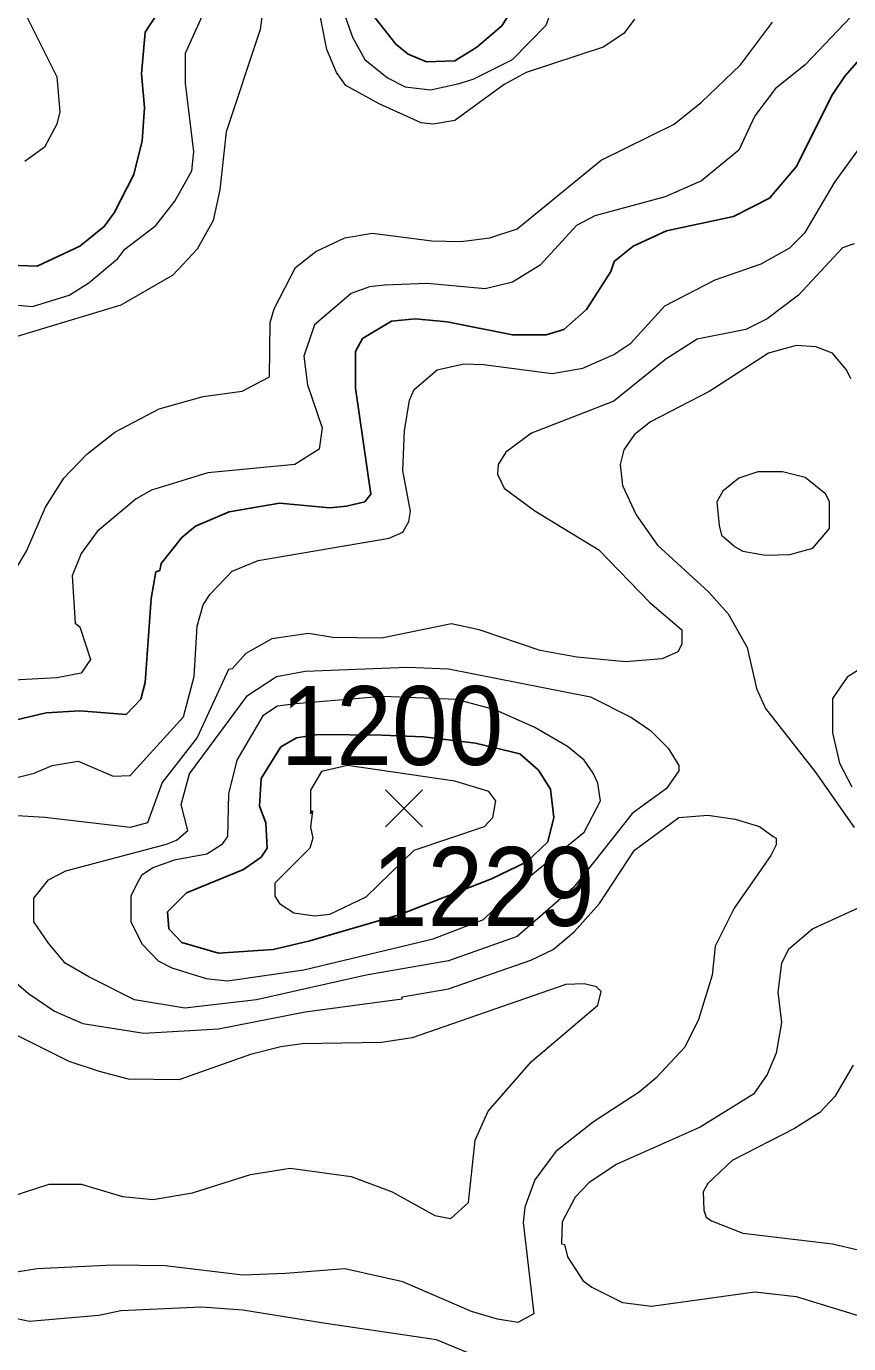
# Model space of a CAD drawing. Extents: x 423 to 448.8, y 7456.3 to 7484.
# Drawn here: x 429.972 to 430.807, y 7474.455 to 7475.791 of the extents above; entities that cross this region are included whole.
import ezdxf
from ezdxf.enums import TextEntityAlignment as Align

# ---------------------------------------------------------------- set-up
doc = ezdxf.new("R2010")
doc.units = 0
doc.header["$LTSCALE"] = 0.032
for name, color, linetype, lineweight in [('1', 7, 'Continuous', 25), ('2', 7, 'Continuous', 13), ('21', 7, 'Continuous', 25)]:
    doc.layers.add(name, color=color, linetype=linetype, lineweight=lineweight)
doc.layers.add('61', color=7, linetype='Continuous')

msp = doc.modelspace()

# ---------------------------------------------------------------- linework, layer by layer
at = {"layer": '1'}
for points in [[(430.4252, 7475.9814), (430.4113, 7475.9991), (430.3904, 7476.0153), (430.3557, 7476.0316), (430.3386, 7476.0355), (430.3286, 7476.0355), (430.3077, 7476.0153), (430.303, 7475.9953), (430.3023, 7475.9783), (430.3123, 7475.9086), (430.3115, 7475.8561), (430.3232, 7475.8035), (430.3471, 7475.7733), (430.3595, 7475.7632), (430.378, 7475.7555), (430.4067, 7475.7563), (430.4291, 7475.7702), (430.4546, 7475.7918), (430.4724, 7475.8205), (430.4801, 7475.8545), (430.4794, 7475.8715), (430.467, 7475.9071), (430.4516, 7475.9411)], [(430.1924, 7474.9363), (430.2102, 7474.9487), (430.2164, 7474.958), (430.2149, 7474.9836), (430.2087, 7475.0006), (430.2102, 7475.0284), (430.2303, 7475.0605), (430.2463, 7475.0699), (430.2683, 7475.073), (430.3332, 7475.0723), (430.3751, 7475.0708), (430.4277, 7475.0643), (430.4728, 7475.0535), (430.4918, 7475.0369), (430.5041, 7475.0176), (430.5072, 7474.989), (430.5011, 7474.9642), (430.4799, 7474.944), (430.4439, 7474.9266), (430.3515, 7474.8905), (430.2597, 7474.8637), (430.2226, 7474.8552), (430.1669, 7474.8513), (430.1298, 7474.8621), (430.1166, 7474.8761), (430.1151, 7474.8931), (430.1344, 7474.9124)]]:
    msp.add_lwpolyline(points, close=True, dxfattribs=at)
for points in [[(429.955, 7475.549), (429.9828, 7475.5482), (430.0262, 7475.5683), (430.0509, 7475.5884), (430.061, 7475.6023), (430.081, 7475.641), (430.0896, 7475.6751), (430.0919, 7475.7091), (430.0888, 7475.7431), (430.0927, 7475.7856), (430.119, 7475.8259)], [(430.8251, 7475.7663), (430.8027, 7475.7408), (430.7903, 7475.7222), (430.7532, 7475.6488), (430.7261, 7475.617), (430.6898, 7475.5985), (430.6217, 7475.5838), (430.5877, 7475.5683), (430.5684, 7475.5528), (430.5652, 7475.5428), (430.5405, 7475.5041), (430.5173, 7475.484), (430.4995, 7475.4786), (430.4655, 7475.4786), (430.399, 7475.4917), (430.3665, 7475.4948), (430.3425, 7475.4925), (430.3131, 7475.4747), (430.3061, 7475.4616), (430.3061, 7475.4245), (430.3216, 7475.3169), (430.3154, 7475.3092), (430.2969, 7475.3046), (430.2799, 7475.303), (430.2288, 7475.3077), (430.1778, 7475.2991), (430.1437, 7475.2844), (430.1298, 7475.2728), (430.1089, 7475.2465), (430.1073, 7475.2396), (430.1035, 7475.238), (430.0988, 7475.211), (430.0926, 7475.1259), (430.088, 7475.1089), (430.0733, 7475.0934), (430.0262, 7475.0972), (429.9921, 7475.095), (429.89, 7475.071)]]:
    msp.add_lwpolyline(points, dxfattribs=at)
at = {"layer": '2'}
for points in [[(430.4299, 7476.0231), (430.3835, 7476.051), (430.3402, 7476.0595), (430.3108, 7476.054), (430.2984, 7476.0432), (430.2914, 7476.0254), (430.2876, 7476.0239), (430.2806, 7475.9814), (430.2876, 7475.8236), (430.303, 7475.7803), (430.3154, 7475.7578), (430.3386, 7475.7392), (430.3564, 7475.7299), (430.382, 7475.7269), (430.4098, 7475.733), (430.4253, 7475.7377), (430.4655, 7475.7578), (430.4995, 7475.7926), (430.5157, 7475.8375), (430.5181, 7475.8653), (430.5072, 7475.9102), (430.4546, 7475.9968)], [(430.7663, 7475.2612), (430.7702, 7475.262), (430.7872, 7475.2821), (430.7872, 7475.3092), (430.7834, 7475.3169), (430.7625, 7475.3339), (430.7393, 7475.3394), (430.7145, 7475.3394), (430.6952, 7475.3332), (430.679, 7475.32), (430.6728, 7475.3092), (430.6751, 7475.2852), (430.6774, 7475.2752), (430.6913, 7475.2636), (430.699, 7475.2589), (430.7223, 7475.255), (430.747, 7475.2558)], [(430.5502, 7474.9466), (430.5273, 7474.9178), (430.4702, 7474.8684), (430.4005, 7474.8436), (430.317, 7474.8289), (430.2056, 7474.8041), (430.1329, 7474.7956), (430.0819, 7474.8041), (430.0354, 7474.8273), (430.0114, 7474.8412), (429.9944, 7474.8614), (429.9797, 7474.883), (429.9797, 7474.907), (429.9944, 7474.9256), (430.0122, 7474.9348), (430.1143, 7474.9619), (430.1244, 7474.9658), (430.136, 7474.9758), (430.129, 7475.0022), (430.1375, 7475.0331), (430.1963, 7475.1127), (430.2257, 7475.1321), (430.2551, 7475.1375), (430.3588, 7475.1414), (430.4005, 7475.1398), (430.5444, 7475.1112), (430.5861, 7475.0903), (430.6055, 7475.0772), (430.6233, 7475.0593), (430.6341, 7475.0416), (430.6341, 7475.0362), (430.6217, 7475.0184), (430.5869, 7474.9929)], [(430.5474, 7475.0338), (430.5381, 7475.047), (430.5211, 7475.0609), (430.4879, 7475.0802), (430.4477, 7475.0981), (430.4087, 7475.1087), (430.3336, 7475.1117), (430.245, 7475.1042), (430.2268, 7475.1018), (430.212, 7475.0922), (430.1855, 7475.047), (430.177, 7475.013), (430.1762, 7474.9697), (430.17, 7474.9611), (430.1553, 7474.9519), (430.1221, 7474.9457), (430.1004, 7474.9379), (430.0888, 7474.9302), (430.0841, 7474.9217), (430.078, 7474.9093), (430.078, 7474.883), (430.0895, 7474.8606), (430.1058, 7474.8436), (430.1197, 7474.8366), (430.1546, 7474.8258), (430.1762, 7474.8234), (430.2536, 7474.8343), (430.385, 7474.866), (430.436, 7474.8856), (430.4736, 7474.9216), (430.5381, 7474.9741), (430.5546, 7475.0057), (430.5521, 7475.0238)], [(430.2644, 7474.8892), (430.2799, 7474.8908), (430.317, 7474.9085), (430.3657, 7474.9559), (430.4369, 7474.9797), (430.4453, 7474.989), (430.4485, 7475.006), (430.4415, 7475.0153), (430.407, 7475.0259), (430.2979, 7475.0416), (430.2716, 7475.0356), (430.2602, 7475.0166), (430.2602, 7474.9926), (430.2624, 7474.9956), (430.2602, 7474.9791), (430.2628, 7474.9681), (430.2597, 7474.958), (430.2242, 7474.9225), (430.2242, 7474.9093), (430.2288, 7474.9016), (430.2435, 7474.8923)]]:
    msp.add_lwpolyline(points, close=True, dxfattribs=at)
for points in [[(429.9442, 7475.5103), (429.9782, 7475.5072), (430.0153, 7475.5188), (430.0354, 7475.5312), (430.0648, 7475.5559), (430.0718, 7475.5652), (430.1035, 7475.5892), (430.1228, 7475.6139), (430.1398, 7475.6449), (430.1421, 7475.6642), (430.1336, 7475.7338), (430.1336, 7475.764), (430.163, 7475.8298)], [(429.9527, 7475.8406), (430.003, 7475.74), (430.006, 7475.7045), (430.003, 7475.6921), (429.9905, 7475.6689), (429.9704, 7475.6542)], [(430.2133, 7475.8189), (430.2094, 7475.788), (430.1747, 7475.6843), (430.1685, 7475.6256), (430.1615, 7475.5946), (430.1453, 7475.5652), (430.1205, 7475.5389), (430.0679, 7475.5087), (429.9241, 7475.4654), (429.8931, 7475.467), (429.8792, 7475.4709), (429.8134, 7475.501), (429.7941, 7475.4995), (429.7662, 7475.4709), (429.7183, 7475.4074), (429.699, 7475.3749), (429.624, 7475.2798), (429.6008, 7475.2551), (429.5544, 7475.2241), (429.5234, 7475.2141), (429.3919, 7475.2032), (429.3331, 7475.2117), (429.3022, 7475.221)], [(430.829, 7475.8228), (430.7625, 7475.7524), (430.7323, 7475.7284), (430.7114, 7475.7006), (430.6952, 7475.6658), (430.6573, 7475.6348), (430.6202, 7475.6186), (430.549, 7475.5992), (430.5304, 7475.5892), (430.4933, 7475.549), (430.4655, 7475.5319), (430.4376, 7475.525), (430.3789, 7475.5304), (430.3355, 7475.5288), (430.3201, 7475.5273), (430.3015, 7475.5204), (430.2643, 7475.4886), (430.2536, 7475.4569), (430.2574, 7475.4276), (430.2721, 7475.3842), (430.269, 7475.3625), (430.2443, 7475.3471), (430.1561, 7475.3386), (430.0989, 7475.3208), (430.0834, 7475.3123), (430.0439, 7475.279), (430.0277, 7475.2566), (430.0184, 7475.2342), (430.0215, 7475.1862), (430.0261, 7475.1823), (430.037, 7475.1491), (430.0277, 7475.1352), (430.003, 7475.1305), (429.9148, 7475.1259)], [(430.5892, 7475.7988), (430.5784, 7475.7841), (430.5575, 7475.7702), (430.4794, 7475.7447), (430.457, 7475.7323), (430.4067, 7475.6959), (430.385, 7475.692), (430.3727, 7475.6936), (430.3301, 7475.7129), (430.2961, 7475.7315), (430.2868, 7475.7447), (430.2768, 7475.7679), (430.2675, 7475.8158)], [(430.2659, 7475.5629), (430.2953, 7475.5768), (430.3232, 7475.5815), (430.3835, 7475.5737), (430.4129, 7475.573), (430.4423, 7475.5768), (430.4701, 7475.5861), (430.5552, 7475.6557), (430.6295, 7475.692), (430.6573, 7475.7145), (430.6967, 7475.7524), (430.7292, 7475.7957)], [(429.9983, 7475.0416), (430.0246, 7475.0462), (430.0602, 7475.0307), (430.0772, 7475.0315), (430.1313, 7475.0911), (430.1422, 7475.1321), (430.1453, 7475.1831), (430.1515, 7475.2048), (430.1584, 7475.2156), (430.1808, 7475.2388), (430.2072, 7475.2497), (430.3402, 7475.2721), (430.3541, 7475.2783), (430.3603, 7475.2891), (430.3618, 7475.2992), (430.3541, 7475.3409), (430.3557, 7475.3811), (430.361, 7475.4121), (430.3657, 7475.4229), (430.3889, 7475.443), (430.416, 7475.4492), (430.4361, 7475.4484), (430.5057, 7475.4391), (430.5366, 7475.4446), (430.5683, 7475.4585), (430.5853, 7475.4701), (430.6201, 7475.508), (430.6712, 7475.5343), (430.7176, 7475.5505), (430.747, 7475.5667), (430.7625, 7475.5822), (430.7926, 7475.6333), (430.8228, 7475.6751)], [(429.9596, 7475.238), (429.972, 7475.2589), (429.9913, 7475.3038), (430.0099, 7475.3332), (430.0331, 7475.3571), (430.0617, 7475.3796), (430.1066, 7475.4035), (430.1515, 7475.4159), (430.1909, 7475.4214), (430.2187, 7475.436), (430.2195, 7475.491), (430.2234, 7475.5049), (430.245, 7475.5466), (430.2659, 7475.5629)], [(430.812, 7475.5706), (430.8004, 7475.5668), (430.7555, 7475.5188), (430.7238, 7475.4948), (430.7022, 7475.484), (430.6527, 7475.474), (430.6209, 7475.4538), (430.5683, 7475.4113), (430.4848, 7475.3788), (430.4585, 7475.3595), (430.4508, 7475.3471), (430.45, 7475.337), (430.457, 7475.3231), (430.4879, 7475.2999), (430.5529, 7475.2604), (430.6047, 7475.2071), (430.6372, 7475.1792), (430.6372, 7475.1646), (430.6333, 7475.1568), (430.6171, 7475.1498), (430.58, 7475.1468), (430.5305, 7475.1514), (430.4933, 7475.1584)], [(430.8089, 7475.4337), (430.8043, 7475.443), (430.7903, 7475.46), (430.7733, 7475.4662), (430.7532, 7475.4678), (430.7253, 7475.46), (430.6658, 7475.4214), (430.6055, 7475.3904), (430.5892, 7475.3773), (430.5784, 7475.3618), (430.5745, 7475.3471), (430.5769, 7475.3255), (430.5908, 7475.296), (430.6124, 7475.2651), (430.6642, 7475.2179), (430.6844, 7475.1955), (430.7037, 7475.1615), (430.713, 7475.1197), (430.7222, 7475.0996), (430.7725, 7475.0354), (430.812, 7474.9789)], [(430.4933, 7475.1584), (430.4315, 7475.1792), (430.4036, 7475.1854), (430.3325, 7475.1708), (430.283, 7475.1715), (430.2582, 7475.1754), (430.2211, 7475.17), (430.1947, 7475.1552), (430.1809, 7475.1398), (430.177, 7475.139), (430.1453, 7475.0702), (430.1097, 7475.0246), (430.095, 7474.9836), (430.0772, 7474.9789), (429.9906, 7474.989), (429.9627, 7474.9905)], [(430.8344, 7475.1499), (430.805, 7475.1313), (430.7903, 7475.1096), (430.7903, 7475.0749), (430.7973, 7475.0439), (430.8096, 7475.0199)], [(429.9364, 7475.023), (429.9798, 7475.0338), (429.9983, 7475.0416)], [(429.8769, 7474.8938), (429.9743, 7474.8103), (430.0006, 7474.7925), (430.0293, 7474.7801), (430.0911, 7474.7701), (430.1669, 7474.7747), (430.2551, 7474.7918), (430.3533, 7474.8049), (430.3533, 7474.8072), (430.4005, 7474.815), (430.484, 7474.8444), (430.5065, 7474.8552), (430.5281, 7474.873), (430.5536, 7474.9016), (430.5892, 7474.9557), (430.6341, 7474.989), (430.6635, 7474.9913), (430.6913, 7474.9874), (430.7161, 7474.9797), (430.73, 7474.9696), (430.7331, 7474.9681), (430.7331, 7474.9611), (430.7277, 7474.9503), (430.6905, 7474.897), (430.6712, 7474.8583), (430.6681, 7474.8289), (430.6542, 7474.784), (430.6403, 7474.7561), (430.6109, 7474.7244), (430.5938, 7474.7105), (430.5475, 7474.6803), (430.5095, 7474.6502), (430.4879, 7474.6216), (430.4779, 7474.5938), (430.4763, 7474.5783), (430.4871, 7474.4854), (430.4709, 7474.4769), (430.45, 7474.48), (430.4237, 7474.4878), (430.3541, 7474.518), (430.2953, 7474.5311), (430.235, 7474.5264), (430.1917, 7474.5249), (430.1128, 7474.5342), (430.0602, 7474.535), (429.9828, 7474.5311), (429.9303, 7474.5226)], [(430.853, 7474.9139), (430.7702, 7474.876), (430.7455, 7474.8551), (430.7385, 7474.8412), (430.7346, 7474.8119), (430.7385, 7474.7809), (430.7331, 7474.75), (430.7238, 7474.7283), (430.7099, 7474.7082), (430.6558, 7474.6749), (430.5707, 7474.6371)], [(429.9565, 7474.6046), (429.9952, 7474.617), (430.0277, 7474.617), (430.0695, 7474.6046), (430.1004, 7474.6015), (430.1406, 7474.6084), (430.1994, 7474.627), (430.2396, 7474.6332), (430.3015, 7474.6247), (430.3433, 7474.6092), (430.3866, 7474.5852), (430.4028, 7474.5821), (430.4206, 7474.5984), (430.4276, 7474.6618), (430.4407, 7474.6912), (430.4848, 7474.7415), (430.5521, 7474.7987), (430.5552, 7474.8126), (430.5505, 7474.8173), (430.5382, 7474.8204), (430.5196, 7474.8196), (430.3634, 7474.7655), (430.3325, 7474.7608), (430.252, 7474.7593), (430.2304, 7474.7562), (430.1994, 7474.7484), (430.1267, 7474.7229), (430.0757, 7474.7237), (430.0463, 7474.7314), (430.0153, 7474.7415), (429.9612, 7474.7686)], [(430.8112, 7474.7376), (430.7926, 7474.7059), (430.7772, 7474.6897), (430.7517, 7474.6734), (430.6882, 7474.6409), (430.6635, 7474.6177), (430.6588, 7474.6092), (430.6596, 7474.5907), (430.6619, 7474.5837), (430.6673, 7474.5798), (430.6991, 7474.5675), (430.7903, 7474.5566), (430.8421, 7474.5443)], [(430.5707, 7474.6371), (430.5428, 7474.6185), (430.5289, 7474.6038), (430.5157, 7474.579), (430.515, 7474.5566), (430.518, 7474.5558), (430.5211, 7474.5435), (430.5366, 7474.5195), (430.5459, 7474.5125), (430.5769, 7474.497), (430.6063, 7474.4932), (430.7114, 7474.5079), (430.7532, 7474.5032), (430.846, 7474.4746)], [(430.4407, 7474.4375), (430.3881, 7474.4592), (430.2737, 7474.4762), (430.1917, 7474.4893), (430.1499, 7474.4924), (430.0679, 7474.4886), (430.0455, 7474.4839), (429.9751, 7474.4777), (429.8204, 7474.5102), (429.784, 7474.5056), (429.7725, 7474.4917), (429.7725, 7474.4685), (429.7786, 7474.4553), (429.808, 7474.4344)]]:
    msp.add_lwpolyline(points, dxfattribs=at)
at = {"layer": '21'}
for p, q in [((430.3365, 7475.0171), (430.374, 7474.9796)), ((430.374, 7475.0171), (430.3365, 7474.9796))]:
    msp.add_line(p, q, dxfattribs=at)

# ---------------------------------------------------------------- texts
at = {"layer": '61', "width": 0.95}
for s, p in [('1200', (430.343, 7475.0422)), ('1229', (430.4356, 7474.879))]:
    msp.add_text(s, height=0.08, dxfattribs=at).set_placement(p, align=Align.CENTER)

doc.saveas('drawing.dxf')
